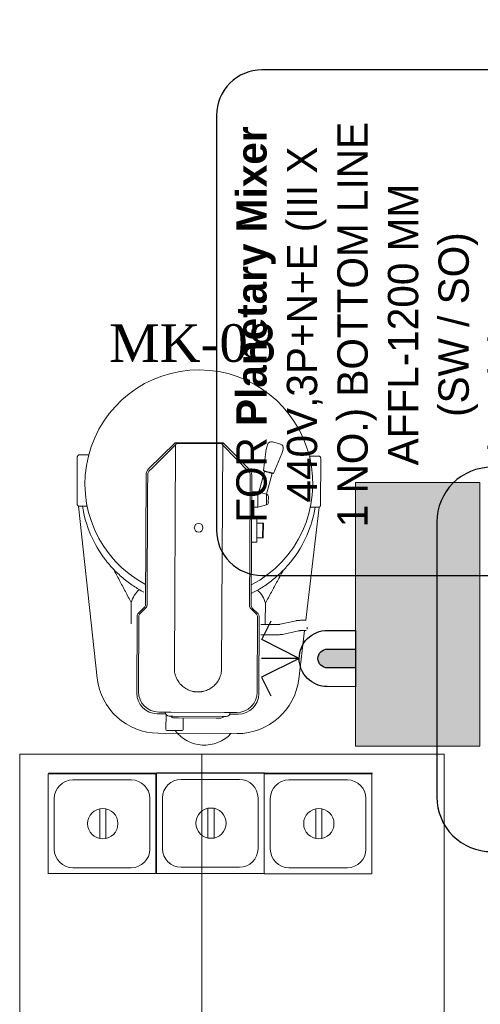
# Model space of a CAD drawing. Extents: x 3940905 to 4145695, y 925352 to 1109797.
# Tile 996 of 1056: x 4064080 to 4064839, y 1098689 to 1100313. Entities that reach past the tile are written whole.
import ezdxf

# ---------------------------------------------------------------- set-up
doc = ezdxf.new("R2010")
doc.units = 0
doc.header["$LTSCALE"] = 750
doc.header["$MEASUREMENT"] = 0
doc.layers.get('0').update_dxf_attribs({"linetype": 'CONTINUOUS', "lineweight": 0})
for name, color, linetype, lineweight in [('CKD Equipments', 252, 'CONTINUOUS', 0), ('CKD-Electrical Point', 7, 'CONTINUOUS', 25), ('CKD-Electrical Text', 7, 'CONTINUOUS', 25), ('COLUMN', 1, 'CONTINUOUS', 9)]:
    doc.layers.add(name, color=color, linetype=linetype, lineweight=lineweight)
doc.layers.add('PDF_A - TEXT', color=7, linetype='CONTINUOUS')
doc.styles.add('CKD_Dimension Text', font='BOOKOS.TTF')

# ---------------------------------------------------------------- blocks, each defined once
blk = doc.blocks.new('COLUMN')
at = {"layer": 'COLUMN'}
h = blk.add_hatch(color=1, dxfattribs=at)
h.dxf.hatch_style = 1
h.paths.add_polyline_path([(2683499, 965771.1), (2684448, 965771.1), (2684448, 965331.1), (2683499, 965331.1)])
h.paths.add_polyline_path([(2684238, 970191.1), (2683499, 970191.1), (2683499, 969191.1), (2684238, 969191.1)])
h.paths.add_polyline_path([(2687443, 969266.1), (2687038, 969266.1), (2687038, 970031.1), (2687443, 970031.1)])
h.paths.add_polyline_path([(2687108, 972041.4), (2687644, 972041.4), (2687644, 971756.1), (2687108, 971756.1)])
h.paths.add_polyline_path([(2683499, 973491.1), (2684408, 973491.1), (2684408, 973041.1), (2683499, 973041.1)])
h.paths.add_polyline_path([(2683649, 975761.1), (2683978, 975761.1), (2683978, 975211.1), (2683649, 975211.1)])
h.paths.add_polyline_path([(2686978, 975811.1), (2687728, 975811.1), (2687728, 975476.1), (2686978, 975476.1)])
h.paths.add_polyline_path([(2689869, 975851.1), (2689028, 975851.1), (2689028, 975556.1), (2689869, 975556.1)])
h.paths.add_polyline_path([(2686978, 973346.1), (2687644, 973346.1), (2687644, 973116.1), (2686978, 973116.1)])
h.paths.add_polyline_path([(2683824, 977646.1), (2684029, 977646.1), (2684029, 977211.1), (2683824, 977211.1)])
h.paths.add_polyline_path([(2683824, 979911.1), (2684104, 979911.1), (2684104, 980241.1), (2683824, 980241.1)])
h.paths.add_polyline_path([(2687804, 979891.1), (2688004, 979891.1), (2688004, 980241.1), (2687804, 980241.1)])
h.paths.add_polyline_path([(2691584, 979836.1), (2692014, 979836.1), (2692014, 980241.1), (2691584, 980241.1)])
h.paths.add_polyline_path([(2691696, 977346.1), (2692014, 977346.1), (2692014, 976786.1), (2691696, 976786.1)])
h.paths.add_polyline_path([(2687443, 965841.1), (2686813, 965841.1), (2686813, 965401.1), (2687443, 965401.1)])
h.paths.add_polyline_path([(2687468, 963421.1), (2686703, 963421.1), (2686703, 962976.1), (2687468, 962976.1)])
h.paths.add_polyline_path([(2684168, 963191.1), (2683399, 963191.1), (2683399, 962446.1), (2684168, 962446.1)])
h.paths.add_polyline_path([(2684448, 958916.1), (2683399, 958916.1), (2683399, 959356.1), (2684448, 959356.1)])
h.paths.add_polyline_path([(2684448, 957356.1), (2683414, 957356.1), (2683414, 956916.1), (2684448, 956916.1)])
h.paths.add_polyline_path([(2687458, 957436.1), (2686708, 957436.1), (2686708, 956996.1), (2687458, 956996.1)])
h.paths.add_polyline_path([(2687453, 959516.1), (2686693, 959516.1), (2686693, 959086.1), (2687453, 959086.1)])
h.paths.add_polyline_path([(2683414, 953326.1), (2684313, 953326.1), (2684313, 953776.1), (2683414, 953776.1)])
h.paths.add_polyline_path([(2683294, 952396.1), (2683768, 952396.1), (2683768, 951976.1), (2683294, 951976.1)])
h.paths.add_polyline_path([(2682464, 977841.1), (2681834, 977841.1), (2681834, 977051.1), (2682464, 977051.1)])
at = {"color": 2}
blk.add_lwpolyline([(2683824, 977646.1), (2684029, 977646.1), (2684029, 977211.1), (2683824, 977211.1)], close=True, dxfattribs=at)
at = {"layer": 'COLUMN', "color": 1}
blk.add_lwpolyline([(2683824, 977646.1), (2684029, 977646.1), (2684029, 977211.1), (2683824, 977211.1)], close=True, dxfattribs=at)
blk = doc.blocks.new('A$C18A26B62')
at = {"layer": 'CKD-Electrical Point'}
blk.add_hatch(color=1, dxfattribs=at).paths.add_polyline_path([(15.5, 0), (-15.5, 0), (-15.5, -46.4, 0.414214), (0, -61.9, 0.414214), (15.5, -46.4)])
at = {"layer": 'CKD-Electrical Point', "color": 1}
for p, q in [((0, -92.9), (-31, -154.8)), ((0, -92.9), (0, -154.8)), ((0, -92.9), (31, -154.8)), ((-31, -154.8), (-61.9, -139.3)), ((31, -154.8), (61.9, -139.3))]:
    blk.add_line(p, q, dxfattribs=at)
blk.add_lwpolyline([(-46.4, 0), (46.4, 0), (46.4, -46.4, -0.414214), (0, -92.9), (0, -92.9, -0.414214), (-46.4, -46.4), (-46.4, 0)], format="xyb", dxfattribs=at)
blk.add_lwpolyline([(-15.5, 0), (15.5, 0), (15.5, -46.4, -0.414214), (0, -61.9, -0.414214), (-15.5, -46.4)], format="xyb", close=True, dxfattribs=at)

msp = doc.modelspace()

# ---------------------------------------------------------------- linework, layer by layer
at = {"layer": 'CKD Equipments'}
for p, q in [((4064335.9, 1099615.7), (4064292.1, 1099572.3)), ((4064335.9, 1099615.7), (4064415.3, 1099615.3)), ((4064458.7, 1099571.5), (4064415.3, 1099615.3)), ((4064509.6, 1099613.5), (4064496.7, 1099617)), ((4064298, 1099573.5), (4064336.3, 1099611.5)), ((4064334.8, 1099243.6), (4064336.6, 1099612)), ((4064411.9, 1099614.2), (4064339.4, 1099614.6)), ((4064414.6, 1099614.2), (4064412.8, 1099243.2)), ((4064457.9, 1099567.7), (4064414.5, 1099611.5)), ((4064481.6, 1099569.7), (4064486.5, 1099605)), ((4064488.4, 1099612.3), (4064486.9, 1099606.7)), ((4064514.3, 1099605.2), (4064512.8, 1099599.6)), ((4064174.3, 1099515.1), (4064174.7, 1099591.5)), ((4064174.7, 1099592), (4064174.8, 1099592.3)), ((4064174.7, 1099591.8), (4064174.7, 1099592)), ((4064174.7, 1099591.5), (4064174.7, 1099591.8)), ((4064174.8, 1099592.5), (4064174.9, 1099592.8)), ((4064174.8, 1099592.3), (4064174.8, 1099592.5)), ((4064174.9, 1099592.8), (4064175, 1099593)), ((4064175, 1099593.3), (4064175.1, 1099593.5)), ((4064175, 1099593), (4064175, 1099593.3)), ((4064175.1, 1099593.5), (4064175.3, 1099593.8)), ((4064175.3, 1099593.8), (4064175.4, 1099594)), ((4064175.4, 1099594), (4064175.5, 1099594.2)), ((4064175.5, 1099594.2), (4064175.7, 1099594.3)), ((4064175.7, 1099594.3), (4064175.8, 1099594.5)), ((4064175.8, 1099594.5), (4064176, 1099594.7)), ((4064176, 1099594.7), (4064176.2, 1099594.8)), ((4064176.2, 1099594.8), (4064176.3, 1099595)), ((4064176.3, 1099595), (4064176.5, 1099595.1)), ((4064176.5, 1099595.1), (4064176.7, 1099595.2)), ((4064176.7, 1099595.2), (4064177, 1099595.3)), ((4064177, 1099595.3), (4064177.2, 1099595.4)), ((4064177.2, 1099595.4), (4064177.4, 1099595.4)), ((4064177.4, 1099595.4), (4064177.6, 1099595.5)), ((4064177.6, 1099595.5), (4064177.8, 1099595.5)), ((4064177.8, 1099595.5), (4064178.1, 1099595.5)), ((4064178.1, 1099595.5), (4064193.5, 1099595.4)), ((4064498.5, 1099565.1), (4064512.2, 1099598)), ((4064573, 1099593.6), (4064557.5, 1099593.6)), ((4064573.2, 1099593.6), (4064573, 1099593.6)), ((4064573.4, 1099593.5), (4064573.2, 1099593.6)), ((4064573.6, 1099593.5), (4064573.4, 1099593.5)), ((4064573.9, 1099593.4), (4064573.6, 1099593.5)), ((4064574.1, 1099593.3), (4064573.9, 1099593.4)), ((4064574.3, 1099593.3), (4064574.1, 1099593.3)), ((4064574.5, 1099593.1), (4064574.3, 1099593.3)), ((4064574.7, 1099593), (4064574.5, 1099593.1)), ((4064574.9, 1099592.9), (4064574.7, 1099593)), ((4064575, 1099592.7), (4064574.9, 1099592.9)), ((4064575.2, 1099592.6), (4064575, 1099592.7)), ((4064575.4, 1099592.4), (4064575.2, 1099592.6)), ((4064575.5, 1099592.2), (4064575.4, 1099592.4)), ((4064575.6, 1099592), (4064575.5, 1099592.2)), ((4064575.8, 1099591.8), (4064575.6, 1099592)), ((4064575.9, 1099591.5), (4064575.8, 1099591.8)), ((4064576, 1099591.3), (4064575.9, 1099591.5)), ((4064575.9, 1099513.1), (4064576.3, 1099589.5)), ((4064576.1, 1099591.1), (4064576, 1099591.3)), ((4064576.1, 1099590.8), (4064576.1, 1099591.1)), ((4064576.2, 1099590.6), (4064576.1, 1099590.8)), ((4064576.2, 1099590.3), (4064576.2, 1099590.6)), ((4064576.3, 1099590), (4064576.2, 1099590.3)), ((4064576.3, 1099589.8), (4064576.3, 1099590)), ((4064576.3, 1099589.5), (4064576.3, 1099589.8)), ((4064298, 1099573.5), (4064292.8, 1099568.5)), ((4064474.3, 1099534.1), (4064483.7, 1099568.4)), ((4064481.8, 1099569.6), (4064481.6, 1099569.7)), ((4064482.3, 1099569.5), (4064481.8, 1099569.6)), ((4064483.1, 1099569.3), (4064482.3, 1099569.5)), ((4064484.1, 1099569), (4064483.1, 1099569.3)), ((4064484.5, 1099568.9), (4064483.7, 1099568.4)), ((4064483.8, 1099568.4), (4064483.7, 1099568.4)), ((4064484.1, 1099568.3), (4064483.8, 1099568.4)), ((4064485.4, 1099568.6), (4064484.1, 1099569)), ((4064484.6, 1099568.1), (4064484.1, 1099568.3)), ((4064485.3, 1099568), (4064484.6, 1099568.1)), ((4064486.1, 1099567.7), (4064485.3, 1099568)), ((4064486.8, 1099568.2), (4064485.4, 1099568.6)), ((4064487.1, 1099567.5), (4064486.1, 1099567.7)), ((4064488.4, 1099567.8), (4064486.8, 1099568.2)), ((4064488.2, 1099567.2), (4064487.1, 1099567.5)), ((4064489.3, 1099566.9), (4064488.2, 1099567.2)), ((4064490, 1099567.3), (4064488.4, 1099567.8)), ((4064490.4, 1099566.5), (4064489.3, 1099566.9)), ((4064491.7, 1099566.9), (4064490, 1099567.3)), ((4064491.6, 1099566.2), (4064490.4, 1099566.5)), ((4064493.3, 1099566.5), (4064491.7, 1099566.9)), ((4064288.2, 1099562.9), (4064287.1, 1099348.5)), ((4064290.7, 1099535.6), (4064290.9, 1099563.7)), ((4064459.9, 1099562.9), (4064459.7, 1099534.7)), ((4064461.5, 1099347.7), (4064462.5, 1099562)), ((4064486.7, 1099530.7), (4064496, 1099565)), ((4064492.6, 1099566), (4064491.6, 1099566.2)), ((4064493.6, 1099565.7), (4064492.6, 1099566)), ((4064494.7, 1099566.1), (4064493.3, 1099566.5)), ((4064494.4, 1099565.5), (4064493.6, 1099565.7)), ((4064495.1, 1099565.3), (4064494.4, 1099565.5)), ((4064496, 1099565.7), (4064494.7, 1099566.1)), ((4064495.6, 1099565.1), (4064495.1, 1099565.3)), ((4064495.6, 1099565.8), (4064496, 1099565)), ((4064495.9, 1099565.1), (4064495.6, 1099565.1)), ((4064496, 1099565), (4064495.9, 1099565.1)), ((4064497, 1099565.4), (4064496, 1099565.7)), ((4064497.8, 1099565.2), (4064497, 1099565.4)), ((4064498.3, 1099565.1), (4064497.8, 1099565.2)), ((4064498.5, 1099565.1), (4064498.3, 1099565.1)), ((4064289.8, 1099347.2), (4064290.7, 1099535.6)), ((4064336.3, 1099545.4), (4064336.3, 1099545.5)), ((4064336.3, 1099545.5), (4064336.3, 1099545.5)), ((4064336.3, 1099545.3), (4064336.3, 1099545.4)), ((4064336.3, 1099545.2), (4064336.3, 1099545.3)), ((4064336.3, 1099545.3), (4064336.3, 1099545.3)), ((4064336.3, 1099545.1), (4064336.3, 1099545.2)), ((4064336.3, 1099545.2), (4064336.3, 1099545.2)), ((4064336.3, 1099545), (4064336.3, 1099545.1)), ((4064336.3, 1099545.1), (4064336.3, 1099545.1)), ((4064336.3, 1099544.9), (4064336.3, 1099545)), ((4064336.3, 1099545), (4064336.3, 1099545)), ((4064336.3, 1099544.8), (4064336.3, 1099544.9)), ((4064336.3, 1099544.7), (4064336.3, 1099544.8)), ((4064336.3, 1099544.8), (4064336.3, 1099544.8)), ((4064336.3, 1099544.6), (4064336.3, 1099544.7)), ((4064336.3, 1099544.7), (4064336.3, 1099544.7)), ((4064336.3, 1099544.5), (4064336.3, 1099544.6)), ((4064336.3, 1099544.6), (4064336.3, 1099544.6)), ((4064336.3, 1099544.4), (4064336.3, 1099544.5)), ((4064336.3, 1099544.3), (4064336.3, 1099544.4)), ((4064336.3, 1099544.4), (4064336.3, 1099544.4)), ((4064336.3, 1099544.2), (4064336.3, 1099544.3)), ((4064336.3, 1099544.3), (4064336.3, 1099544.3)), ((4064336.3, 1099544.2), (4064336.3, 1099544.2)), ((4064414.2, 1099545.1), (4064414.2, 1099545.1)), ((4064414.2, 1099545.1), (4064414.2, 1099545)), ((4064414.2, 1099545), (4064414.2, 1099545)), ((4064414.2, 1099545), (4064414.2, 1099544.9)), ((4064414.2, 1099544.9), (4064414.2, 1099544.8)), ((4064414.2, 1099544.8), (4064414.2, 1099544.8)), ((4064414.2, 1099544.8), (4064414.2, 1099544.7)), ((4064414.2, 1099544.7), (4064414.2, 1099544.7)), ((4064414.2, 1099544.7), (4064414.2, 1099544.6)), ((4064414.2, 1099544.6), (4064414.2, 1099544.6)), ((4064414.2, 1099544.6), (4064414.2, 1099544.5)), ((4064414.2, 1099544.5), (4064414.2, 1099544.5)), ((4064414.2, 1099544.5), (4064414.2, 1099544.4)), ((4064414.2, 1099544.4), (4064414.2, 1099544.3)), ((4064414.2, 1099544.3), (4064414.2, 1099544.3)), ((4064414.2, 1099544.3), (4064414.2, 1099544.2)), ((4064414.2, 1099544.2), (4064414.2, 1099544.2)), ((4064414.2, 1099544.2), (4064414.2, 1099544.1)), ((4064414.2, 1099544.1), (4064414.2, 1099544.1)), ((4064414.2, 1099544.1), (4064414.2, 1099544)), ((4064414.2, 1099544), (4064414.2, 1099543.9)), ((4064414.2, 1099543.9), (4064414.2, 1099543.9)), ((4064414.2, 1099543.9), (4064414.2, 1099543.8)), ((4064414.2, 1099543.8), (4064414.2, 1099543.8)), ((4064459.7, 1099534.7), (4064458.8, 1099346.4)), ((4064472.4, 1099534.7), (4064462.4, 1099534.7)), ((4064472.3, 1099509.2), (4064472.4, 1099534.7)), ((4064472.4, 1099534.7), (4064486.9, 1099530.7)), ((4064486.8, 1099513), (4064486.9, 1099530.7)), ((4064489.8, 1099516.9), (4064489.9, 1099526.8)), ((4064174.3, 1099514.8), (4064174.3, 1099515.1)), ((4064174.3, 1099514.5), (4064174.3, 1099514.8)), ((4064174.4, 1099514.3), (4064174.3, 1099514.5)), ((4064174.4, 1099514), (4064174.4, 1099514.3)), ((4064174.5, 1099513.8), (4064174.4, 1099514)), ((4064174.6, 1099513.5), (4064174.5, 1099513.8)), ((4064174.6, 1099513.3), (4064174.6, 1099513.5)), ((4064174.7, 1099513), (4064174.6, 1099513.3)), ((4064174.9, 1099512.8), (4064174.7, 1099513)), ((4064175, 1099512.6), (4064174.9, 1099512.8)), ((4064175.1, 1099512.4), (4064175, 1099512.6)), ((4064175.3, 1099512.2), (4064175.1, 1099512.4)), ((4064175.4, 1099512), (4064175.3, 1099512.2)), ((4064175.6, 1099511.9), (4064175.4, 1099512)), ((4064175.7, 1099511.7), (4064175.6, 1099511.9)), ((4064175.9, 1099511.6), (4064175.7, 1099511.7)), ((4064176.1, 1099511.4), (4064175.9, 1099511.6)), ((4064176.3, 1099511.3), (4064176.1, 1099511.4)), ((4064176.5, 1099511.2), (4064176.3, 1099511.3)), ((4064176.8, 1099511.2), (4064176.5, 1099511.2)), ((4064176.7, 1099511.2), (4064207.4, 1099227.4)), ((4064177, 1099511.1), (4064176.8, 1099511.2)), ((4064177.2, 1099511), (4064177, 1099511.1)), ((4064177.4, 1099511), (4064177.2, 1099511)), ((4064177.6, 1099511), (4064177.4, 1099511)), ((4064191, 1099510.9), (4064177.6, 1099511)), ((4064472.3, 1099509.2), (4064462.3, 1099509.2)), ((4064486.8, 1099513), (4064472.3, 1099509.2)), ((4064551.4, 1099322.8), (4064573.4, 1099509.2)), ((4064559.2, 1099509.1), (4064572.6, 1099509.1)), ((4064572.6, 1099509.1), (4064572.8, 1099509.1)), ((4064572.8, 1099509.1), (4064573, 1099509.1)), ((4064573, 1099509.1), (4064573.2, 1099509.1)), ((4064573.2, 1099509.1), (4064573.4, 1099509.2)), ((4064573.4, 1099509.2), (4064573.7, 1099509.3)), ((4064573.7, 1099509.3), (4064573.9, 1099509.4)), ((4064573.9, 1099509.4), (4064574.1, 1099509.5)), ((4064574.1, 1099509.5), (4064574.3, 1099509.6)), ((4064574.3, 1099509.6), (4064574.5, 1099509.7)), ((4064574.5, 1099509.7), (4064574.6, 1099509.9)), ((4064574.6, 1099509.9), (4064574.8, 1099510.1)), ((4064574.8, 1099510.1), (4064574.9, 1099510.2)), ((4064574.9, 1099510.2), (4064575.1, 1099510.4)), ((4064575.1, 1099510.4), (4064575.2, 1099510.6)), ((4064575.2, 1099510.6), (4064575.4, 1099510.8)), ((4064575.4, 1099510.8), (4064575.5, 1099511)), ((4064575.5, 1099511), (4064575.6, 1099511.3)), ((4064575.6, 1099511.3), (4064575.7, 1099511.5)), ((4064575.7, 1099511.8), (4064575.8, 1099512)), ((4064575.7, 1099511.5), (4064575.7, 1099511.8)), ((4064575.8, 1099512.3), (4064575.9, 1099512.6)), ((4064575.8, 1099512), (4064575.8, 1099512.3)), ((4064575.9, 1099512.8), (4064575.9, 1099513.1)), ((4064575.9, 1099512.6), (4064575.9, 1099512.8)), ((4064470.9, 1099490.4), (4064462.2, 1099490.4)), ((4064470.9, 1099490.4), (4064470.7, 1099451.5)), ((4064470.9, 1099483), (4064480.5, 1099483)), ((4064480.4, 1099458.8), (4064480.5, 1099483)), ((4064481.6, 1099483), (4064480.5, 1099483)), ((4064481.5, 1099458.8), (4064481.6, 1099483)), ((4064480.4, 1099458.8), (4064470.7, 1099458.9)), ((4064480.4, 1099458.8), (4064481.5, 1099458.8)), ((4064470.7, 1099451.5), (4064462, 1099451.5)), ((4064221.2, 1099422.5), (4064221.7, 1099421.8)), ((4064221.7, 1099421.8), (4064222.2, 1099421.2)), ((4064222.2, 1099421.2), (4064222.6, 1099420.6)), ((4064222.6, 1099420.6), (4064223.1, 1099420)), ((4064528.1, 1099420.9), (4064527.6, 1099420.3)), ((4064223.1, 1099420), (4064223.6, 1099419.4)), ((4064223.6, 1099419.4), (4064224.1, 1099418.7)), ((4064224.1, 1099418.7), (4064224.6, 1099418.1)), ((4064224.6, 1099418.1), (4064225.1, 1099417.5)), ((4064225.1, 1099417.5), (4064225.6, 1099416.9)), ((4064225.6, 1099416.9), (4064226.1, 1099416.3)), ((4064226.1, 1099416.3), (4064226.7, 1099415.7)), ((4064226.7, 1099415.7), (4064227.2, 1099415.1)), ((4064227.2, 1099415.1), (4064227.7, 1099414.5)), ((4064227.7, 1099414.5), (4064228.2, 1099413.9)), ((4064228.2, 1099413.9), (4064228.7, 1099413.3)), ((4064228.7, 1099413.3), (4064229.2, 1099412.7)), ((4064229.2, 1099412.7), (4064229.7, 1099412.1)), ((4064229.7, 1099412.1), (4064230.3, 1099411.5)), ((4064230.3, 1099411.5), (4064230.8, 1099410.9)), ((4064230.8, 1099410.9), (4064231.3, 1099410.4)), ((4064231.3, 1099410.4), (4064231.8, 1099409.8)), ((4064231.8, 1099409.8), (4064232.4, 1099409.2)), ((4064232.4, 1099409.2), (4064232.9, 1099408.6)), ((4064232.9, 1099408.6), (4064233.4, 1099408.1)), ((4064235.4, 1099406), (4064233.4, 1099408.1)), ((4064235.6, 1099404.7), (4064234.4, 1099407)), ((4064237.4, 1099403.9), (4064235.4, 1099406)), ((4064236.9, 1099402.4), (4064235.6, 1099404.7)), ((4064513.7, 1099404.6), (4064511.7, 1099402.6)), ((4064513.5, 1099403.4), (4064514.8, 1099405.6)), ((4064515.7, 1099406.7), (4064513.7, 1099404.6)), ((4064516.3, 1099407.2), (4064515.7, 1099406.7)), ((4064516.8, 1099407.8), (4064516.3, 1099407.2)), ((4064517.4, 1099408.4), (4064516.8, 1099407.8)), ((4064517.9, 1099408.9), (4064517.4, 1099408.4)), ((4064518.4, 1099409.5), (4064517.9, 1099408.9)), ((4064518.9, 1099410.1), (4064518.4, 1099409.5)), ((4064519.5, 1099410.7), (4064518.9, 1099410.1)), ((4064520, 1099411.3), (4064519.5, 1099410.7)), ((4064520.5, 1099411.9), (4064520, 1099411.3)), ((4064521.1, 1099412.4), (4064520.5, 1099411.9)), ((4064521.6, 1099413), (4064521.1, 1099412.4)), ((4064522.1, 1099413.6), (4064521.6, 1099413)), ((4064522.6, 1099414.2), (4064522.1, 1099413.6)), ((4064523.1, 1099414.8), (4064522.6, 1099414.2)), ((4064523.6, 1099415.4), (4064523.1, 1099414.8)), ((4064524.1, 1099416), (4064523.6, 1099415.4)), ((4064524.7, 1099416.6), (4064524.1, 1099416)), ((4064525.2, 1099417.3), (4064524.7, 1099416.6)), ((4064525.7, 1099417.9), (4064525.2, 1099417.3)), ((4064526.2, 1099418.5), (4064525.7, 1099417.9)), ((4064526.7, 1099419.1), (4064526.2, 1099418.5)), ((4064527.2, 1099419.7), (4064526.7, 1099419.1)), ((4064527.6, 1099420.3), (4064527.2, 1099419.7)), ((4064238.1, 1099400.1), (4064236.9, 1099402.4)), ((4064239.5, 1099401.9), (4064237.4, 1099403.9)), ((4064239.3, 1099397.8), (4064238.1, 1099400.1)), ((4064240.5, 1099395.5), (4064239.3, 1099397.8)), ((4064241.5, 1099399.9), (4064239.5, 1099401.9)), ((4064241.8, 1099393.2), (4064240.5, 1099395.5)), ((4064243.6, 1099398), (4064241.5, 1099399.9)), ((4064243, 1099390.9), (4064241.8, 1099393.2)), ((4064244.2, 1099388.6), (4064243, 1099390.9)), ((4064245.7, 1099396.1), (4064243.6, 1099398)), ((4064245.4, 1099386.3), (4064244.2, 1099388.6)), ((4064247.8, 1099394.3), (4064245.7, 1099396.1)), ((4064249.9, 1099392.5), (4064247.8, 1099394.3)), ((4064252, 1099390.7), (4064249.9, 1099392.5)), ((4064254.2, 1099389), (4064252, 1099390.7)), ((4064256.3, 1099387.3), (4064254.2, 1099389)), ((4064496.9, 1099389.4), (4064494.8, 1099387.7)), ((4064499.1, 1099391.2), (4064496.9, 1099389.4)), ((4064501.2, 1099393), (4064499.1, 1099391.2)), ((4064503.3, 1099394.8), (4064501.2, 1099393)), ((4064505.4, 1099396.7), (4064503.3, 1099394.8)), ((4064504.8, 1099387.4), (4064506, 1099389.6)), ((4064507.5, 1099398.6), (4064505.4, 1099396.7)), ((4064506, 1099389.6), (4064507.3, 1099391.9)), ((4064507.3, 1099391.9), (4064508.5, 1099394.2)), ((4064509.6, 1099400.6), (4064507.5, 1099398.6)), ((4064508.5, 1099394.2), (4064509.8, 1099396.5)), ((4064511.7, 1099402.6), (4064509.6, 1099400.6)), ((4064509.8, 1099396.5), (4064511, 1099398.8)), ((4064511, 1099398.8), (4064512.3, 1099401.1)), ((4064512.3, 1099401.1), (4064513.5, 1099403.4)), ((4064246.7, 1099384), (4064245.4, 1099386.3)), ((4064247.9, 1099381.7), (4064246.7, 1099384)), ((4064249.1, 1099379.4), (4064247.9, 1099381.7)), ((4064250.3, 1099377.1), (4064249.1, 1099379.4)), ((4064251.6, 1099374.8), (4064250.3, 1099377.1)), ((4064252.8, 1099372.5), (4064251.6, 1099374.8)), ((4064254, 1099370.2), (4064252.8, 1099372.5)), ((4064258.5, 1099385.6), (4064256.3, 1099387.3)), ((4064260.6, 1099384), (4064258.5, 1099385.6)), ((4064262.8, 1099382.5), (4064260.6, 1099384)), ((4064265, 1099380.9), (4064262.8, 1099382.5)), ((4064267.2, 1099379.5), (4064265, 1099380.9)), ((4064269.4, 1099378), (4064267.2, 1099379.5)), ((4064271.6, 1099376.6), (4064269.4, 1099378)), ((4064273.7, 1099375.3), (4064271.6, 1099376.6)), ((4064275.9, 1099374), (4064273.7, 1099375.3)), ((4064278.1, 1099372.7), (4064275.9, 1099374)), ((4064280.2, 1099371.5), (4064278.1, 1099372.7)), ((4064470.7, 1099371.7), (4064468.6, 1099370.5)), ((4064472.9, 1099373), (4064470.7, 1099371.7)), ((4064475.1, 1099374.3), (4064472.9, 1099373)), ((4064477.3, 1099375.6), (4064475.1, 1099374.3)), ((4064479.5, 1099377), (4064477.3, 1099375.6)), ((4064481.7, 1099378.4), (4064479.5, 1099377)), ((4064483.9, 1099379.8), (4064481.7, 1099378.4)), ((4064486.1, 1099381.3), (4064483.9, 1099379.8)), ((4064488.3, 1099382.9), (4064486.1, 1099381.3)), ((4064490.4, 1099384.5), (4064488.3, 1099382.9)), ((4064492.6, 1099386.1), (4064490.4, 1099384.5)), ((4064494.8, 1099387.7), (4064492.6, 1099386.1)), ((4064496.1, 1099371.3), (4064497.3, 1099373.6)), ((4064497.3, 1099373.6), (4064498.5, 1099375.9)), ((4064498.5, 1099375.9), (4064499.8, 1099378.2)), ((4064499.8, 1099378.2), (4064501, 1099380.5)), ((4064501, 1099380.5), (4064502.3, 1099382.8)), ((4064502.3, 1099382.8), (4064503.5, 1099385.1)), ((4064503.5, 1099385.1), (4064504.8, 1099387.4)), ((4064255.2, 1099367.9), (4064254, 1099370.2)), ((4064256.4, 1099365.6), (4064255.2, 1099367.9)), ((4064257.6, 1099363.3), (4064256.4, 1099365.6)), ((4064258.9, 1099361), (4064257.6, 1099363.3)), ((4064260.1, 1099358.7), (4064258.9, 1099361)), ((4064261.3, 1099356.4), (4064260.1, 1099358.7)), ((4064262.5, 1099354.1), (4064261.3, 1099356.4)), ((4064282.4, 1099370.3), (4064280.2, 1099371.5)), ((4064284.5, 1099369.1), (4064282.4, 1099370.3)), ((4064466.4, 1099369.4), (4064461.6, 1099366.8)), ((4064468.6, 1099370.5), (4064466.4, 1099369.4)), ((4064487.4, 1099355.3), (4064488.6, 1099357.6)), ((4064488.6, 1099357.6), (4064489.9, 1099359.9)), ((4064489.9, 1099359.9), (4064491.1, 1099362.2)), ((4064491.1, 1099362.2), (4064492.3, 1099364.5)), ((4064492.3, 1099364.5), (4064493.6, 1099366.8)), ((4064493.6, 1099366.8), (4064494.8, 1099369.1)), ((4064494.8, 1099369.1), (4064496.1, 1099371.3)), ((4064263.7, 1099351.8), (4064262.5, 1099354.1)), ((4064263.7, 1099339.9), (4064263.6, 1099338.4)), ((4064263.8, 1099351.4), (4064263.7, 1099349.9)), ((4064263.7, 1099349.9), (4064263.7, 1099348.5)), ((4064263.7, 1099348.5), (4064263.7, 1099347.1)), ((4064263.7, 1099347.1), (4064263.7, 1099345.6)), ((4064263.7, 1099345.6), (4064263.7, 1099344.2)), ((4064263.7, 1099344.2), (4064263.7, 1099342.8)), ((4064263.7, 1099342.8), (4064263.7, 1099341.3)), ((4064263.7, 1099341.3), (4064263.7, 1099339.9)), ((4064285.1, 1099343.8), (4064275.6, 1099334.4)), ((4064287.8, 1099343.2), (4064278.3, 1099333.8)), ((4064470.2, 1099332.9), (4064460.7, 1099342.4)), ((4064472.9, 1099333.4), (4064463.4, 1099342.9)), ((4064484.9, 1099350.7), (4064486.1, 1099353)), ((4064484.9, 1099350.7), (4064484.9, 1099350.7)), ((4064484.9, 1099350.7), (4064484.9, 1099350.7)), ((4064484.9, 1099350.7), (4064484.9, 1099350.7)), ((4064484.9, 1099350.7), (4064484.9, 1099350.6)), ((4064484.9, 1099350.6), (4064484.9, 1099350.6)), ((4064484.9, 1099350.6), (4064484.9, 1099350.6)), ((4064484.9, 1099350.6), (4064484.9, 1099350.6)), ((4064484.9, 1099350.6), (4064484.9, 1099350.6)), ((4064484.9, 1099350.6), (4064484.9, 1099350.6)), ((4064484.9, 1099350.6), (4064484.9, 1099350.5)), ((4064484.9, 1099350.5), (4064484.9, 1099350.5)), ((4064484.9, 1099350.5), (4064484.9, 1099350.5)), ((4064484.9, 1099350.5), (4064484.9, 1099350.5)), ((4064484.9, 1099350.5), (4064484.9, 1099350.5)), ((4064484.9, 1099350.5), (4064484.9, 1099350.5)), ((4064484.9, 1099350.5), (4064484.9, 1099350.4)), ((4064484.9, 1099350.4), (4064484.9, 1099350.4)), ((4064484.9, 1099350.4), (4064484.9, 1099350.4)), ((4064484.9, 1099350.4), (4064484.9, 1099350.4)), ((4064484.9, 1099350.4), (4064484.9, 1099350.4)), ((4064484.9, 1099350.4), (4064484.9, 1099350.3)), ((4064484.9, 1099350.3), (4064484.9, 1099348.9)), ((4064484.9, 1099350.3), (4064484.9, 1099350.3)), ((4064484.9, 1099350.3), (4064484.9, 1099350.3)), ((4064484.9, 1099350.3), (4064484.9, 1099350.3)), ((4064484.9, 1099348.9), (4064484.9, 1099347.4)), ((4064484.9, 1099347.4), (4064484.9, 1099346)), ((4064484.9, 1099346), (4064484.9, 1099344.5)), ((4064484.9, 1099344.5), (4064484.9, 1099343.1)), ((4064484.9, 1099343.1), (4064484.9, 1099341.7)), ((4064484.9, 1099341.7), (4064484.9, 1099340.2)), ((4064484.9, 1099340.2), (4064484.9, 1099338.8)), ((4064486.1, 1099353), (4064487.4, 1099355.3)), ((4064263.6, 1099329.8), (4064263.5, 1099328.4)), ((4064263.5, 1099328.4), (4064263.5, 1099326.9)), ((4064263.5, 1099326.9), (4064263.5, 1099325.5)), ((4064263.5, 1099325.5), (4064263.5, 1099324)), ((4064263.5, 1099324), (4064263.5, 1099322.6)), ((4064263.6, 1099338.4), (4064263.6, 1099337)), ((4064263.6, 1099337), (4064263.6, 1099335.6)), ((4064263.6, 1099335.6), (4064263.6, 1099334.1)), ((4064263.6, 1099334.1), (4064263.6, 1099332.7)), ((4064263.6, 1099332.7), (4064263.6, 1099331.2)), ((4064263.6, 1099331.2), (4064263.6, 1099329.8)), ((4064273, 1099202.3), (4064273.6, 1099329.6)), ((4064275.7, 1099205), (4064276.3, 1099329.1)), ((4064472.1, 1099328.1), (4064471.5, 1099204)), ((4064474.8, 1099328.6), (4064474.2, 1099201.3)), ((4064474.2, 1099202.7), (4064474.8, 1099326.4)), ((4064484.8, 1099334.5), (4064484.8, 1099333)), ((4064484.8, 1099333), (4064484.8, 1099331.6)), ((4064484.8, 1099331.6), (4064484.8, 1099330.1)), ((4064484.8, 1099330.1), (4064484.8, 1099328.7)), ((4064484.8, 1099328.7), (4064484.8, 1099327.3)), ((4064484.8, 1099327.3), (4064484.8, 1099325.8)), ((4064484.8, 1099325.8), (4064484.8, 1099324.4)), ((4064484.8, 1099324.4), (4064484.8, 1099322.9)), ((4064484.8, 1099322.9), (4064484.8, 1099321.5)), ((4064484.9, 1099338.8), (4064484.9, 1099337.3)), ((4064484.9, 1099337.3), (4064484.9, 1099335.9)), ((4064484.9, 1099335.9), (4064484.8, 1099334.5)), ((4064263.5, 1099318.3), (4064263.4, 1099316.8)), ((4064263.5, 1099322.6), (4064263.5, 1099321.2)), ((4064263.5, 1099321.2), (4064263.5, 1099319.7)), ((4064263.5, 1099319.7), (4064263.5, 1099318.3)), ((4064477.4, 1099315.8), (4064496.6, 1099315.7)), ((4064484.8, 1099321.5), (4064484.8, 1099320.1)), ((4064484.8, 1099320.1), (4064484.8, 1099318.6)), ((4064484.8, 1099318.6), (4064484.8, 1099317.2)), ((4064484.8, 1099317.2), (4064484.8, 1099315.8)), ((4064496.6, 1099315.7), (4064497.7, 1099315.7)), ((4064497.7, 1099315.7), (4064498.9, 1099315.7)), ((4064498.9, 1099315.7), (4064500, 1099315.7)), ((4064500, 1099315.7), (4064501.1, 1099315.7)), ((4064501.1, 1099315.7), (4064502.2, 1099315.7)), ((4064502.2, 1099315.7), (4064503.2, 1099315.8)), ((4064503.2, 1099315.8), (4064504.2, 1099315.8)), ((4064504.2, 1099315.8), (4064505.1, 1099315.8)), ((4064505.1, 1099315.8), (4064506, 1099315.9)), ((4064506, 1099315.9), (4064506.8, 1099315.9)), ((4064506.8, 1099315.9), (4064507.5, 1099315.9)), ((4064507.5, 1099315.9), (4064507.8, 1099316)), ((4064507.8, 1099316), (4064508.1, 1099316)), ((4064508.1, 1099316), (4064508.4, 1099316)), ((4064508.4, 1099316), (4064508.7, 1099316)), ((4064508.7, 1099316), (4064508.9, 1099316.1)), ((4064508.9, 1099316.1), (4064509.1, 1099316.1)), ((4064509.1, 1099316.1), (4064509.3, 1099316.1)), ((4064509.3, 1099316.1), (4064509.4, 1099316.1)), ((4064509.4, 1099316.1), (4064509.5, 1099316.1)), ((4064509.5, 1099316.1), (4064535.7, 1099322)), ((4064509.5, 1099316.1), (4064509.5, 1099316.1)), ((4064535.7, 1099322), (4064536.2, 1099322.1)), ((4064536.2, 1099322.1), (4064536.6, 1099322.2)), ((4064536.6, 1099322.2), (4064537.3, 1099322.3)), ((4064537.3, 1099322.3), (4064538.1, 1099322.4)), ((4064538.1, 1099322.4), (4064538.9, 1099322.4)), ((4064538.9, 1099322.4), (4064539.8, 1099322.5)), ((4064539.8, 1099322.5), (4064540.7, 1099322.6)), ((4064540.7, 1099322.6), (4064541.6, 1099322.6)), ((4064541.6, 1099322.6), (4064542.7, 1099322.7)), ((4064542.7, 1099322.7), (4064543.7, 1099322.7)), ((4064543.7, 1099322.7), (4064544.9, 1099322.7)), ((4064544.9, 1099322.7), (4064546.1, 1099322.8)), ((4064546.1, 1099322.8), (4064547.3, 1099322.8)), ((4064547.3, 1099322.8), (4064548.5, 1099322.8)), ((4064548.5, 1099322.8), (4064549.8, 1099322.8)), ((4064549.8, 1099322.8), (4064551, 1099322.8)), ((4064551, 1099322.8), (4064552.3, 1099322.8)), ((4064553.9, 1099308), (4064553.9, 1099311.6)), ((4064477.3, 1099298.8), (4064496.5, 1099298.7)), ((4064496.5, 1099298.7), (4064497.8, 1099298.7)), ((4064497.8, 1099298.7), (4064499.1, 1099298.7)), ((4064499.1, 1099298.7), (4064500.3, 1099298.7)), ((4064500.3, 1099298.7), (4064501.6, 1099298.7)), ((4064501.6, 1099298.7), (4064502.8, 1099298.7)), ((4064502.8, 1099298.7), (4064504, 1099298.7)), ((4064504, 1099298.7), (4064505.1, 1099298.8)), ((4064505.1, 1099298.8), (4064506.2, 1099298.8)), ((4064506.2, 1099298.8), (4064507.2, 1099298.9)), ((4064507.2, 1099298.9), (4064508.2, 1099298.9)), ((4064508.2, 1099298.9), (4064509.1, 1099299)), ((4064509.1, 1099299), (4064509.9, 1099299)), ((4064509.9, 1099299), (4064510.7, 1099299.1)), ((4064510.7, 1099299.1), (4064511.5, 1099299.2)), ((4064511.5, 1099299.2), (4064512.3, 1099299.3)), ((4064512.3, 1099299.3), (4064512.7, 1099299.4)), ((4064512.7, 1099299.4), (4064513.1, 1099299.5)), ((4064513.1, 1099299.5), (4064539.4, 1099305.4)), ((4064539.4, 1099305.3), (4064539.4, 1099305.4)), ((4064539.4, 1099305.4), (4064539.6, 1099305.4)), ((4064539.6, 1099305.4), (4064539.7, 1099305.4)), ((4064539.7, 1099305.4), (4064539.9, 1099305.4)), ((4064539.9, 1099225.7), (4064549.4, 1099305.8)), ((4064539.9, 1099305.4), (4064540.1, 1099305.4)), ((4064540.1, 1099305.4), (4064540.4, 1099305.5)), ((4064540.4, 1099305.5), (4064540.9, 1099305.5)), ((4064540.9, 1099305.5), (4064541.6, 1099305.5)), ((4064541.6, 1099305.5), (4064542.3, 1099305.6)), ((4064542.3, 1099305.6), (4064543.1, 1099305.6)), ((4064543.1, 1099305.6), (4064544, 1099305.7)), ((4064544, 1099305.7), (4064544.9, 1099305.7)), ((4064544.9, 1099305.7), (4064545.8, 1099305.7)), ((4064545.8, 1099305.7), (4064546.8, 1099305.7)), ((4064546.8, 1099305.7), (4064547.9, 1099305.8)), ((4064547.9, 1099305.8), (4064548.9, 1099305.8)), ((4064548.9, 1099305.8), (4064550, 1099305.8)), ((4064550, 1099305.8), (4064551.1, 1099305.8)), ((4064551.1, 1099305.8), (4064552.3, 1099305.8)), ((4064334.9, 1099241.5), (4064334.8, 1099243.6)), ((4064412.8, 1099243.2), (4064412.7, 1099241.1)), ((4064335, 1099239.3), (4064334.9, 1099241.5)), ((4064335.3, 1099237.2), (4064335, 1099239.3)), ((4064335.7, 1099235.1), (4064335.3, 1099237.2)), ((4064336.2, 1099233.1), (4064335.7, 1099235.1)), ((4064336.8, 1099231), (4064336.2, 1099233.1)), ((4064337.6, 1099229), (4064336.8, 1099231)), ((4064338.4, 1099227.1), (4064337.6, 1099229)), ((4064339.3, 1099225.2), (4064338.4, 1099227.1)), ((4064409, 1099226.8), (4064408.1, 1099224.9)), ((4064409.9, 1099228.7), (4064409, 1099226.8)), ((4064410.6, 1099230.7), (4064409.9, 1099228.7)), ((4064411.3, 1099232.7), (4064410.6, 1099230.7)), ((4064411.8, 1099234.8), (4064411.3, 1099232.7)), ((4064412.2, 1099236.9), (4064411.8, 1099234.8)), ((4064412.5, 1099239), (4064412.2, 1099236.9)), ((4064412.7, 1099241.1), (4064412.5, 1099239)), ((4064340.4, 1099223.3), (4064339.3, 1099225.2)), ((4064341.5, 1099221.5), (4064340.4, 1099223.3)), ((4064342.8, 1099219.8), (4064341.5, 1099221.5)), ((4064344.1, 1099218.1), (4064342.8, 1099219.8)), ((4064345.6, 1099216.5), (4064344.1, 1099218.1)), ((4064347.1, 1099215), (4064345.6, 1099216.5)), ((4064348.7, 1099213.6), (4064347.1, 1099215)), ((4064350.3, 1099212.3), (4064348.7, 1099213.6)), ((4064352.1, 1099211), (4064350.3, 1099212.3)), ((4064353.9, 1099209.9), (4064352.1, 1099211)), ((4064355.7, 1099208.9), (4064353.9, 1099209.9)), ((4064393.4, 1099209.7), (4064391.5, 1099208.7)), ((4064395.2, 1099210.8), (4064393.4, 1099209.7)), ((4064396.9, 1099212.1), (4064395.2, 1099210.8)), ((4064398.6, 1099213.4), (4064396.9, 1099212.1)), ((4064400.2, 1099214.8), (4064398.6, 1099213.4)), ((4064401.8, 1099216.3), (4064400.2, 1099214.8)), ((4064403.2, 1099217.8), (4064401.8, 1099216.3)), ((4064404.6, 1099219.5), (4064403.2, 1099217.8)), ((4064405.8, 1099221.2), (4064404.6, 1099219.5)), ((4064407, 1099223), (4064405.8, 1099221.2)), ((4064408.1, 1099224.9), (4064407, 1099223)), ((4064357.6, 1099207.9), (4064355.7, 1099208.9)), ((4064359.6, 1099207.1), (4064357.6, 1099207.9)), ((4064361.6, 1099206.4), (4064359.6, 1099207.1)), ((4064363.6, 1099205.8), (4064361.6, 1099206.4)), ((4064364.4, 1099205.6), (4064363.6, 1099205.8)), ((4064365.2, 1099205.4), (4064364.4, 1099205.6)), ((4064366.1, 1099205.2), (4064365.2, 1099205.4)), ((4064366.9, 1099205), (4064366.1, 1099205.2)), ((4064367.7, 1099204.9), (4064366.9, 1099205)), ((4064368.6, 1099204.8), (4064367.7, 1099204.9)), ((4064369.4, 1099204.7), (4064368.6, 1099204.8)), ((4064370.2, 1099204.6), (4064369.4, 1099204.7)), ((4064371.1, 1099204.5), (4064370.2, 1099204.6)), ((4064371.9, 1099204.5), (4064371.1, 1099204.5)), ((4064372.7, 1099204.4), (4064371.9, 1099204.5)), ((4064373.6, 1099204.4), (4064372.7, 1099204.4)), ((4064374.4, 1099204.4), (4064373.6, 1099204.4)), ((4064375.3, 1099204.5), (4064374.4, 1099204.4)), ((4064376.1, 1099204.5), (4064375.3, 1099204.5)), ((4064376.9, 1099204.6), (4064376.1, 1099204.5)), ((4064377.8, 1099204.6), (4064376.9, 1099204.6)), ((4064378.6, 1099204.7), (4064377.8, 1099204.6)), ((4064379.5, 1099204.8), (4064378.6, 1099204.7)), ((4064380.3, 1099205), (4064379.5, 1099204.8)), ((4064381.1, 1099205.1), (4064380.3, 1099205)), ((4064381.9, 1099205.3), (4064381.1, 1099205.1)), ((4064382.8, 1099205.5), (4064381.9, 1099205.3)), ((4064383.6, 1099205.7), (4064382.8, 1099205.5)), ((4064385.6, 1099206.3), (4064383.6, 1099205.7)), ((4064387.6, 1099207), (4064385.6, 1099206.3)), ((4064389.6, 1099207.8), (4064387.6, 1099207)), ((4064391.5, 1099208.7), (4064389.6, 1099207.8)), ((4064306.3, 1099168.6), (4064320.3, 1099168.5)), ((4064309, 1099171.3), (4064329.2, 1099171.2)), ((4064321.1, 1099167.2), (4064321, 1099142.4)), ((4064326.4, 1099164.5), (4064333.1, 1099164.5)), ((4064417.7, 1099170.7), (4064329.2, 1099171.2)), ((4064413.6, 1099164.1), (4064333.1, 1099164.5)), ((4064333.8, 1099161.8), (4064341.9, 1099161.7)), ((4064403.6, 1099161.4), (4064341.9, 1099161.7)), ((4064349.1, 1099142.2), (4064349.2, 1099161.7)), ((4064403.6, 1099161.4), (4064411.6, 1099161.4)), ((4064413.6, 1099164.1), (4064420.3, 1099164)), ((4064417.7, 1099170.7), (4064437.8, 1099170.7)), ((4064426.5, 1099168), (4064435.1, 1099168)), ((4064426.5, 1099168), (4064439.1, 1099168)), ((4064440.5, 1099168), (4064437.1, 1099168)), ((4064308.3, 1099136.4), (4064438.2, 1099135.8)), ((4064322.3, 1099141), (4064327.7, 1099141)), ((4064327.7, 1099141), (4064328, 1099141)), ((4064344.1, 1099140.9), (4064328, 1099141)), ((4064344.1, 1099140.9), (4064344.6, 1099140.9)), ((4064344.6, 1099140.9), (4064347.8, 1099140.9)), ((4064379.9, 1099102, 504.6), (4064379.9, 1097752, 290.1))]:
    msp.add_line(p, q, dxfattribs=at)
at = {"layer": 'CKD Equipments', "ltscale": 2}
for p, q in [((4064079.9, 1099102), (4064079.9, 1097752)), ((4064779.9, 1099102), (4064079.9, 1099102)), ((4064779.9, 1097752), (4064779.9, 1099102))]:
    msp.add_line(p, q, dxfattribs=at)
at = {"layer": 'CKD Equipments', "color": 4}
for p, q in [((4064304.4, 1099069.5), (4064126.6, 1099069.5)), ((4064304.4, 1099069.5), (4064126.6, 1099069.5)), ((4064126.6, 1098904.4), (4064126.6, 1099069.5)), ((4064126.6, 1099069.5), (4064304.4, 1099069.5)), ((4064304.4, 1099069.5), (4064126.6, 1099069.5)), ((4064304.4, 1099069.5), (4064126.6, 1099069.5)), ((4064126.6, 1099069.5), (4064304.4, 1099069.5)), ((4064127.3, 1099070.3), (4064305.1, 1099070.3)), ((4064305.1, 1099070.3), (4064127.3, 1099070.3)), ((4064304.4, 1099069.5), (4064304.4, 1098904.4)), ((4064482.9, 1099070.3), (4064305.1, 1099070.3)), ((4064482.9, 1099070.3), (4064305.1, 1099070.3)), ((4064305.1, 1098905.2), (4064305.1, 1099070.3)), ((4064305.1, 1099070.3), (4064482.9, 1099070.3)), ((4064482.9, 1099070.3), (4064305.1, 1099070.3)), ((4064482.9, 1099070.3), (4064305.1, 1099070.3)), ((4064305.1, 1099070.3), (4064482.9, 1099070.3)), ((4064305.8, 1099071.1), (4064483.6, 1099071.1)), ((4064483.6, 1099071.1), (4064305.8, 1099071.1)), ((4064482.9, 1099070.3), (4064482.9, 1098905.2)), ((4064660.7, 1099069.5), (4064482.9, 1099069.5)), ((4064660.7, 1099069.5), (4064482.9, 1099069.5)), ((4064482.9, 1098904.4), (4064482.9, 1099069.5)), ((4064482.9, 1099069.5), (4064660.7, 1099069.5)), ((4064660.7, 1099069.5), (4064482.9, 1099069.5)), ((4064660.7, 1099069.5), (4064482.9, 1099069.5)), ((4064482.9, 1099069.5), (4064660.7, 1099069.5)), ((4064483.6, 1099070.3), (4064661.4, 1099070.3)), ((4064661.4, 1099070.3), (4064483.6, 1099070.3)), ((4064660.7, 1099069.5), (4064660.7, 1098904.4)), ((4064167.3, 1099059.3), (4064263.8, 1099059.3)), ((4064345.8, 1099060.1), (4064442.3, 1099060.1)), ((4064523.6, 1099059.3), (4064620.1, 1099059.3)), ((4064136.8, 1098945), (4064136.8, 1099028.8)), ((4064294.3, 1099028.8), (4064294.3, 1098945)), ((4064315.3, 1098945.8), (4064315.3, 1099029.6)), ((4064472.8, 1099029.6), (4064472.8, 1098945.8)), ((4064493.1, 1098945), (4064493.1, 1099028.8)), ((4064650.6, 1099028.8), (4064650.6, 1098945)), ((4064211.8, 1099011.7), (4064211.8, 1098962.8)), ((4064221.8, 1098962.8), (4064221.8, 1099011.7)), ((4064390.3, 1099012.5), (4064390.3, 1098963.6)), ((4064400.3, 1098963.6), (4064400.3, 1099012.5)), ((4064568.1, 1099011.7), (4064568.1, 1098962.8)), ((4064578.1, 1098962.8), (4064578.1, 1099011.7)), ((4064304.4, 1098905.2), (4064126.6, 1098905.2)), ((4064304.4, 1098905.2), (4064126.6, 1098905.2)), ((4064126.6, 1098905.2), (4064304.4, 1098905.2)), ((4064304.4, 1098905.2), (4064126.6, 1098905.2)), ((4064304.4, 1098905.2), (4064126.6, 1098905.2)), ((4064126.6, 1098905.2), (4064304.4, 1098905.2)), ((4064263.8, 1098914.5), (4064167.3, 1098914.5)), ((4064482.9, 1098905.2), (4064305.1, 1098905.2)), ((4064482.9, 1098905.2), (4064305.1, 1098905.2)), ((4064305.1, 1098905.2), (4064482.9, 1098905.2)), ((4064482.9, 1098905.2), (4064305.1, 1098905.2)), ((4064482.9, 1098905.2), (4064305.1, 1098905.2)), ((4064305.1, 1098905.2), (4064482.9, 1098905.2)), ((4064442.3, 1098915.3), (4064345.8, 1098915.3)), ((4064660.7, 1098904.4), (4064482.9, 1098904.4)), ((4064660.7, 1098904.4), (4064482.9, 1098904.4)), ((4064482.9, 1098904.4), (4064660.7, 1098904.4)), ((4064660.7, 1098904.4), (4064482.9, 1098904.4)), ((4064660.7, 1098904.4), (4064482.9, 1098904.4)), ((4064482.9, 1098904.4), (4064660.7, 1098904.4)), ((4064620.1, 1098914.5), (4064523.6, 1098914.5))]:
    msp.add_line(p, q, dxfattribs=at)
at = {"layer": 'CKD Equipments'}
msp.add_circle((4064374.9, 1099475.4), 7.15, dxfattribs=at)
at = {"layer": 'CKD Equipments', "color": 4}
for centre in [(4064216.8, 1098987.2), (4064395.3, 1098988), (4064573.1, 1098987.2)]:
    msp.add_circle(centre, 25, dxfattribs=at)
at = {"layer": 'CKD Equipments'}
for centre, radius, start, end in [((4064375.3, 1099547.9), 187.9, 297.3596, 242.0741), ((4064494.9, 1099610.5), 6.71, 74.7168, 164.7168), ((4064335.4, 1099612.5), 1.34, 314.7169, 351.7806), ((4064339.3, 1099611.9), 2.68, 89.7169, 171.7806), ((4064411.9, 1099611.5), 2.68, 7.6531, 89.7169), ((4064499.8, 1099603.1), 13.4, 164.7168, 172.1029), ((4064507.8, 1099607), 6.71, 344.7168, 74.7168), ((4064499.8, 1099603.1), 13.4, 337.3307, 344.7168), ((4064301.6, 1099562.8), 13.4, 134.7169, 179.7169), ((4064297.6, 1099563.7), 6.71, 134.7169, 179.7169), ((4064453.2, 1099562.9), 6.71, 359.7169, 44.7169), ((4064449.1, 1099562.1), 13.4, 359.7169, 44.7169), ((4064485.8, 1099526.8), 4.02, 359.7169, 74.7169), ((4064375.3, 1099541.2), 194.5, 188.9278, 217.6128), ((4064485.8, 1099516.9), 4.02, 284.7169, 359.7169), ((4064375.3, 1099541.2), 194.5, 321.8209, 350.506), ((4064304.3, 1099341.6), 41.8, 130.6779, 165.8919), ((4064444.3, 1099340.9), 41.8, 13.5418, 48.7559), ((4064280.4, 1099348.6), 6.71, 314.7169, 359.7169), ((4064283.1, 1099348), 6.71, 314.7169, 359.7169), ((4064465.5, 1099347.1), 6.71, 179.7169, 224.7169), ((4064468.2, 1099347.7), 6.71, 179.7169, 224.7169), ((4064280.3, 1099329.6), 6.71, 134.7169, 179.7169), ((4064283, 1099329), 6.71, 134.7169, 179.7169), ((4064465.4, 1099328.1), 6.71, 359.7169, 44.7169), ((4064468.1, 1099328.7), 6.71, 359.7169, 44.7169), ((4064308.8, 1099238.4), 101.9, 186.1743, 269.7169), ((4064438.7, 1099237.7), 101.9, 269.7169, 353.2595), ((4064306.5, 1099202.1), 33.5, 179.7169, 269.7169), ((4064309.2, 1099204.8), 33.5, 179.7169, 269.7169), ((4064438, 1099204.2), 33.5, 269.7169, 359.7169), ((4064440.6, 1099201.5), 33.5, 269.7169, 359.7169), ((4064326.5, 1099171.2), 6.71, 179.7169, 269.7169), ((4064333.8, 1099167.1), 5.37, 209.7169, 269.7169), ((4064411.6, 1099166.8), 5.37, 269.7169, 329.7169), ((4064420.4, 1099170.7), 6.71, 269.7169, 359.7169), ((4064322.3, 1099142.4), 1.34, 179.7169, 269.7169), ((4064384.2, 1099176.7), 60, 216.5689, 317.0258), ((4064347.8, 1099142.3), 1.34, 269.7169, 359.7169)]:
    msp.add_arc(centre, radius, start, end, dxfattribs=at)
at = {"layer": 'CKD Equipments', "color": 4}
for centre, start, end in [((4064167.3, 1099028.8), 90, 180), ((4064263.8, 1099028.8), 0, 90), ((4064345.8, 1099029.6), 90, 180), ((4064442.3, 1099029.6), 0, 90), ((4064523.6, 1099028.8), 90, 180), ((4064620.1, 1099028.8), 0, 90), ((4064167.3, 1098945), 180, 270), ((4064263.8, 1098945), 270, 0), ((4064345.8, 1098945.8), 180, 270), ((4064442.3, 1098945.8), 270, 0), ((4064523.6, 1098945), 180, 270), ((4064620.1, 1098945), 270, 0)]:
    msp.add_arc(centre, 30.5, start, end, dxfattribs=at)
at = {"layer": 'CKD-Electrical Text', "color": 7, "linetype": 'Continuous'}
for points, elevation in [([(4064479.2, 1099396.7), (4064857.8, 1099396.7, 0.414214), (4064932.7, 1099471.6), (4064932.7, 1100155.6, 0.414214), (4064857.8, 1100230.6), (4064479.2, 1100230.6, 0.414214), (4064404.3, 1100155.6), (4064404.3, 1099471.6, 0.414214)], -18803.1), ([(4064767.8, 1099485.2), (4064767.8, 1099031, 0.414214), (4064857.8, 1098941), (4065678.6, 1098941, 0.414214), (4065768.5, 1099031), (4065768.5, 1099485.2, 0.414214), (4065678.6, 1099575.1), (4064857.8, 1099575.1, 0.414214)], -22563.7)]:
    msp.add_lwpolyline(points, format="xyb", close=True, dxfattribs=dict(at, elevation=elevation))

# ---------------------------------------------------------------- block references
at = {"layer": 'CKD-Electrical Point', "color": 2, "lineweight": 50, "extrusion": (0, 0, -1), "xscale": -1, "zscale": -1, "rotation": 90.13981128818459}
msp.add_blockref('A$C18A26B62', (-4064633.6, 1099259.5), dxfattribs=at)
at = {"layer": 'COLUMN'}
msp.add_blockref('COLUMN', (1380809.8, 121904.1), dxfattribs=at)

# ---------------------------------------------------------------- texts
at = {"layer": 'CKD-Electrical Text', "color": 4, "linetype": 'Continuous', "insert": (4064670.7, 1099810.5), "char_height": 50, "width": 751.232, "attachment_point": 5, "rotation": 90, "style": 'CKD_Dimension Text'}
msp.add_mtext('\\pxqc;{\\fCentury Gothic|b0|i0|c238|p34;\\C7;FOR\\fCentury Gothic|b0|i0|c0|p34; \\fCentury Gothic|b1|i0|c0|p34;Planetary Mixer\\P\\fCentury Gothic|b0|i0|c238|p34;440V,3P+N+E\\fCentury Gothic|b0|i0|c0|p34; \\fCentury Gothic|b0|i0|c238|p34;(III \\fCentury Gothic|b0|i0|c0|p34;X \\P\\pq*;1 \\fCentury Gothic|b0|i0|c238|p34;NO.)\\fCentury Gothic|b0|i0|c0|p34; BOTTOM LINE A\\fCentury Gothic|b0|i0|c238|p34;FFL-\\fCentury Gothic|b0|i0|c0|p34;1200 MM \\P\\fCentury Gothic|b0|i0|c238|p34;(SW / SO) \\PIndustrial FIXTURE}', dxfattribs=at)
at = {"layer": 'PDF_A - TEXT', "insert": (4064227.2, 1099811), "char_height": 61.96, "width": 784.973, "attachment_point": 1, "style": 'CKD_Dimension Text'}
msp.add_mtext('MK-08', dxfattribs=at)

doc.saveas('drawing.dxf')
